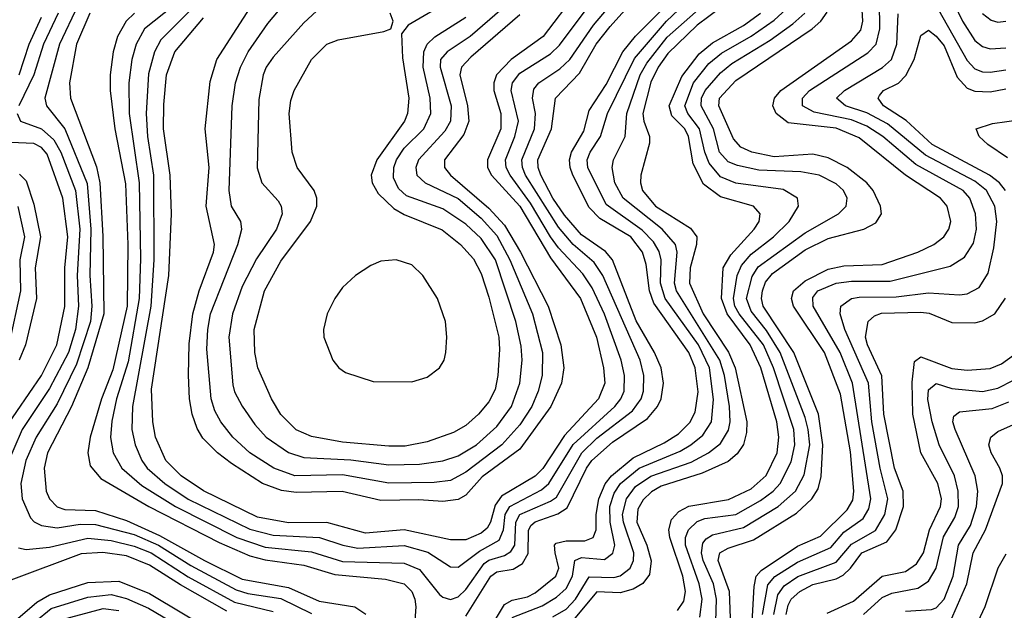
# Model space of a CAD drawing. Header units: inches. Extents: x 884549 to 1028252, y 526810 to 653624.
# Tile 302 of 656: x 901693 to 904246, y 616881 to 618413. Entities that reach past the tile are written whole.
import ezdxf

# ---------------------------------------------------------------- set-up
doc = ezdxf.new("R2010")
doc.units = ezdxf.units.IN
doc.header["$MEASUREMENT"] = 0
doc.layers.add('A9601', color=7, linetype='Continuous')

msp = doc.modelspace()

# ---------------------------------------------------------------- linework, layer by layer
at = {"layer": 'A9601', "color": 5}
for points, elevation in [([(902116.6, 618470), (902016.7, 618390), (901995.1, 618350), (901983.8, 618310), (901976.1, 618250), (901977.4, 618170), (902003.2, 617990), (902006.6, 617793.4), (902003.2, 617690), (901974.1, 617525.9), (901944.3, 617430), (901932.1, 617372.1), (901929, 617329), (901935.4, 617290), (901958.3, 617250), (902010, 617204.6), (902097.3, 617150), (902255.8, 617070), (902330, 617045), (902450, 617033.1), (902530, 617008), (902690, 617003), (902730, 616986.7), (902782, 616922), (902790, 616914.9), (902810, 616908.8), (902830, 616916.1), (902850, 616935.2), (902897.9, 617002.2), (902910, 617011.3), (902950, 617023.2), (902966.5, 617033.5), (902976.9, 617050), (902980.1, 617110), (902990, 617130), (903070, 617164), (903085, 617175), (903150.6, 617290), (903190, 617327.3), (903281.8, 617398.2), (903304.6, 617430), (903310.4, 617450), (903311.2, 617490), (903301.8, 617530), (903205.2, 617750), (903183.1, 617783.1), (903128, 617830), (903090, 617874.9), (903005.1, 618010), (902997, 618030), (902995.1, 618050), (903028.4, 618130), (903030.4, 618170), (903022.8, 618210), (903026.7, 618233.3), (903039.3, 618250), (903094.1, 618285.9), (903120.1, 618310), (903181.1, 618398.9), (903336.3, 618583.7)], 3440), ([(902850, 616865.8), (902915, 616970), (902930, 616980.7), (902972.6, 616987.4), (902997.1, 617002.9), (903011.8, 617028.2), (903012.1, 617087.9), (903018.8, 617101.2), (903030, 617111), (903088.8, 617131.2), (903113, 617147), (903162.7, 617250), (903176.9, 617270), (903230, 617317.1), (903320.9, 617379.1), (903347, 617410), (903356.2, 617430), (903362.4, 617470), (903356.8, 617510), (903339.5, 617550), (903291.9, 617631.9), (903230.4, 617790), (903212.3, 617812.3), (903150, 617855.4), (903106, 617906), (903075.8, 617950), (903044.2, 618010), (903037.4, 618030), (903037.1, 618050), (903072.5, 618130), (903082.3, 618210), (903145, 618275), (903187.9, 618350), (903223.9, 618396.1), (903361.7, 618550)], 3420), ([(902970, 616862.6), (903047.8, 616892.2), (903085, 616915), (903110, 616937.4), (903126.8, 616970), (903133.1, 617010), (903150, 617018.3), (903210, 617013.1), (903230.8, 617029.2), (903236.7, 617050), (903224, 617110), (903223.2, 617150), (903234.7, 617185.3), (903250.8, 617210), (903299.3, 617250), (903405.8, 617294.2), (903433.9, 617310), (903464.3, 617335.7), (903486.8, 617370), (903492.4, 617427.6), (903481.5, 617510), (903453.2, 617570), (903367, 617690), (903354.8, 617730), (903356.6, 617790), (903351.7, 617811.7), (903337, 617837), (903307.5, 617867.5), (903213.7, 617933.7), (903166.5, 618030), (903164.9, 618050), (903172.6, 618070), (903199.3, 618110), (903217.6, 618170), (903287.4, 618312.6), (903370, 618409.4), (903496.6, 618530)], 3360), ([(903619.5, 616870), (903632.9, 616947.1), (903651.6, 616968.4), (903710, 617005.8), (903796.1, 617043.9), (903830, 617084), (903880.7, 617119.3), (903895.3, 617144.7), (903900.6, 617170), (903852.9, 617470), (903820.6, 617550), (903750.8, 617670), (903750, 617692.4), (903762.6, 617710), (903810.2, 617729.8), (903850, 617735.4), (903950, 617734.9), (904105.9, 617774.1), (904142.8, 617797.2), (904166.2, 617833.8), (904174.6, 617870), (904172, 617910), (904157.3, 617950), (904139.6, 617970), (904017.3, 618037.3), (903931.4, 618110), (903890, 618136.8), (903850, 618153.4), (903753.1, 618173.1), (903723.3, 618190), (903722.8, 618210), (903740.8, 618230), (903892.4, 618327.6), (903914.2, 618350), (903923.4, 618390), (903922.1, 618530)], 3160), ([(904083.9, 618523.9), (904137.9, 618410), (904170, 618359.3), (904190, 618344.2), (904210, 618338.2), (904250, 618340.4)], 3160), ([(903076, 616864), (903110, 616884.3), (903134.6, 616910), (903170, 616967.9), (903233.9, 616966.1), (903250, 616970.1), (903276.3, 616990), (903285.2, 617010), (903286.1, 617030), (903259.1, 617110), (903256.5, 617130), (903266.5, 617170), (903290, 617202.1), (903330, 617228.9), (903434.2, 617265.8), (903479.3, 617290), (903510, 617313.5), (903531.3, 617348.7), (903535.4, 617370), (903533.5, 617410), (903520.4, 617490), (903508.8, 617530), (903396.2, 617710), (903390.9, 617730), (903397.9, 617810), (903393.5, 617830), (903358.9, 617870), (903258.2, 617950), (903236.6, 617990), (903229.2, 618030), (903232.6, 618050), (903263, 618110), (903267.1, 618170), (903302.3, 618270), (903319, 618301), (903371.7, 618368.3), (903541.5, 618518.5)], 3340), ([(903136.5, 618483.5), (903050.3, 618369.7), (902967.9, 618310), (902929.2, 618270), (902922.3, 618250), (902923, 618230), (902940.5, 618170), (902940.8, 618130), (902906.3, 618050), (902906.5, 618030), (902916.7, 618010), (902990, 617929.9), (903070, 617795.4), (903147.7, 617690), (903189.1, 617590), (903206.8, 617510), (903210.2, 617470), (903194.1, 617430), (903105.7, 617334.3), (903050, 617249.2), (903030, 617228.7), (902942.8, 617177.2), (902926, 617154), (902914.4, 617110), (902905.6, 617094.4), (902890, 617081.3), (902850, 617063.7), (902810, 617064), (902690, 617089.4), (902590, 617081.6), (902490, 617109), (902390, 617107.6), (902310, 617122.8), (902170, 617190.6), (902111.5, 617230), (902072, 617270), (902045.1, 617330), (902038.3, 617370), (902035, 617455), (902079.5, 617750), (902086.7, 617910), (902083.6, 618010), (902066.3, 618130), (902066.7, 618193.3), (902074.2, 618270), (902095.7, 618330), (902170, 618418.2)], 3480), ([(902910, 616828.7), (902950, 616896), (902970, 616907.7), (903010, 616915.9), (903030, 616926.2), (903083.7, 616970), (903091.3, 616990), (903081.3, 617030), (903079.6, 617050), (903084.7, 617055.3), (903110, 617061.6), (903158.8, 617061.2), (903179.9, 617070), (903187.7, 617090), (903187.9, 617130), (903195.2, 617170), (903211.2, 617208.8), (903227.5, 617230), (903283.7, 617276.3), (903364.6, 617315.4), (903401.4, 617338.6), (903431.3, 617368.7), (903445.1, 617394.9), (903452.1, 617447.9), (903444.6, 617510), (903428.1, 617550), (903337.6, 617677.6), (903326.3, 617710), (903317.9, 617777.9), (903307.8, 617810), (903278.1, 617850), (903197.8, 617897.8), (903170, 617926.2), (903127.9, 618010), (903120.2, 618030), (903118.6, 618050), (903124.3, 618070), (903155.6, 618124.4), (903170, 618178.1), (903214.3, 618245.7), (903257.5, 618330), (903290, 618370.3), (903408.1, 618490)], 3380), ([(903570.5, 618490), (903450, 618399.4), (903374.1, 618325.9), (903349.2, 618290), (903330, 618251.4), (903309, 618170), (903311.4, 618150), (903326.6, 618110), (903326.7, 618093.3), (903303.4, 618010), (903302.6, 617990), (903308, 617970), (903341.5, 617930), (903432.5, 617872.5), (903448.8, 617850), (903448.3, 617830), (903431.6, 617770), (903430.2, 617730), (903465.6, 617650), (903530.9, 617550.9), (903548.7, 617510), (903578.9, 617370), (903578, 617342), (903570, 617311.6), (903553.3, 617286.7), (903530, 617267.4), (903462.9, 617237.1), (903356.7, 617203.3), (903331.2, 617188.8), (903310, 617167.8), (903296.2, 617143.8), (903293.5, 617110), (903319.5, 617050), (903330.6, 617009.4), (903326, 616974), (903309.4, 616950.6), (903283.9, 616936.1), (903250, 616926.3), (903190, 616928.8), (903124.4, 616850)], 3320), ([(904050, 618485.8), (904150, 618307.4), (904170, 618285.6), (904190, 618278.1), (904210, 618277.3), (904250, 618283.7)], 3140), ([(901843.9, 618450), (901796.1, 618350), (901758.1, 618210), (901762.9, 618190), (901810.5, 618130.5), (901868.3, 617988.3), (901878, 617870), (901875, 617750), (901879.8, 617670), (901876.5, 617630), (901840.5, 617519.5), (901790, 617416.6), (901736.2, 617330), (901709.3, 617270), (901696.2, 617210), (901699.4, 617170), (901721.1, 617121.1), (901730.6, 617110.6), (901750, 617100.7), (901790, 617095.2), (901850, 617104.4), (901890, 617103.6), (901990, 617077.7), (902052.8, 617050), (902136.9, 616996.9), (902254.3, 616934.3), (902284.9, 616924.9), (902370, 616911.3), (902450, 616872.7)], 3360), ([(902149, 618451), (902059.1, 618360.9), (902042.5, 618330), (902027, 618273), (902020.9, 618170), (902024.7, 618110), (902040.2, 618010), (902041, 617790), (902033.6, 617670), (901985.5, 617410), (901984.2, 617350), (901992.4, 617310), (902009.7, 617270), (902023.9, 617250), (902069.7, 617210), (902129.7, 617169.7), (902290, 617091.2), (902350, 617076), (902470.2, 617070.2), (902531, 617050), (902570, 617042.4), (902690, 617048.8), (902751.6, 617031.6), (902810, 616993.8), (902830, 616993), (902885.1, 617034.9), (902936.7, 617063.3), (902947.7, 617090), (902951.6, 617130), (902963.7, 617150), (903046, 617194), (903065.2, 617210), (903128.5, 617311.5), (903236, 617410), (903252.1, 617430), (903260.3, 617450), (903261.7, 617490), (903252.6, 617530), (903210, 617649.4), (903177.4, 617717.4), (903153.8, 617753.8), (903090, 617821.5), (903070, 617849.9), (903017.8, 617937.8), (902964.6, 618010), (902954.7, 618030), (902953, 618050), (902977.2, 618110), (902986.6, 618150), (902968, 618230), (902970.8, 618250), (902990, 618274.8), (903070, 618325.2), (903092.9, 618347.1), (903169.9, 618450)], 3460), ([(902990, 618426.4), (902863.4, 618316.6), (902839, 618290), (902834.6, 618270), (902854.5, 618190), (902857.9, 618150), (902844.5, 618115.5), (902794.5, 618050), (902794.7, 618030), (902810.3, 618010), (902910, 617924.3), (902950, 617880.3), (902991.7, 617810), (903063.5, 617670), (903096.2, 617570), (903104.1, 617510), (903097.8, 617470), (903070.5, 617410), (902990, 617298.8), (902892.8, 617227.2), (902850, 617179.4), (902830, 617168.2), (902790, 617163.7), (902728, 617168), (902630, 617165.8), (902529.4, 617189.4), (902410, 617186.7), (902371.9, 617191.9), (902323.1, 617210), (902242, 617262), (902205.8, 617290), (902168, 617328), (902153.1, 617353.1), (902140.3, 617390), (902133.5, 617430), (902130.8, 617490.8), (902132.2, 617572.2), (902142.1, 617650), (902158.7, 617710), (902195.8, 617810), (902198.4, 617830), (902176.9, 617930), (902184.1, 618030), (902173.8, 618130), (902187.3, 618252.7), (902204.5, 618310), (902308.1, 618471.9)], 3520), ([(902976.1, 618470), (902861.5, 618370), (902801.3, 618330), (902784.7, 618310), (902783.2, 618290), (902811.8, 618190), (902810, 618150), (902795.5, 618124.5), (902727.3, 618050), (902720.3, 618030), (902723.1, 618010), (902744.9, 617990), (902830, 617949.5), (902890, 617898.4), (902930, 617853.8), (902964, 617790), (903023.2, 617650), (903048.6, 617550), (903048, 617490), (903037.8, 617450), (903020.9, 617410), (902990, 617362.3), (902943.5, 617310), (902850, 617239.7), (902810, 617217.4), (902767.6, 617212.4), (902650, 617210.8), (902530, 617232.1), (902406.9, 617230), (902351.8, 617250), (902289.9, 617289.9), (902246.1, 617330), (902214.7, 617370), (902198.9, 617398.9), (902189.8, 617430), (902178.7, 617558.7), (902181, 617610), (902188.3, 617650), (902258.5, 617830), (902268.8, 617870), (902266.2, 617890), (902242.5, 617930), (902236.1, 617970), (902244.1, 618190), (902253, 618250), (902265.5, 618290), (902285.2, 618330), (902336.8, 618403.2), (902391.5, 618470)], 3540), ([(902810, 618463.1), (902700.4, 618399.6), (902683.6, 618376.4), (902685.5, 618314.5), (902701.9, 618210), (902698.6, 618170), (902690.6, 618150), (902619.2, 618050), (902604.6, 618010), (902607.1, 617990), (902622.8, 617962.8), (902663.3, 617923.3), (902690, 617908), (902788.4, 617868.4), (902836.4, 617830), (902870, 617793.2), (902890, 617754.6), (902910, 617693.5), (902935.2, 617590), (902937.7, 617557.7), (902933.3, 617490), (902926.1, 617453.9), (902910, 617422.3), (902883.1, 617390), (902850, 617360.3), (902818, 617342), (902750, 617317.9), (902692.7, 617307.3), (902650, 617306.5), (902530, 617317.5), (902450, 617332.3), (902410, 617349.7), (902370, 617388.9), (902346.5, 617430), (902310.9, 617510), (902302.6, 617550), (902301.4, 617610), (902327.7, 617710), (902370, 617786.6), (902446.9, 617890), (902463.6, 617930), (902463.6, 617950), (902456.8, 617970), (902412.4, 618030), (902400.1, 618070), (902391.8, 618170), (902395.8, 618204.2), (902404.6, 618230), (902450.1, 618310), (902490, 618349.9), (902519, 618361), (902637.5, 618382.5), (902655.5, 618390), (902662, 618410), (902654, 618430)], 3580), ([(903457, 616863), (903462.7, 616910), (903455.5, 616950), (903420, 617050), (903419.5, 617070), (903427.1, 617090), (903450, 617111.3), (903470, 617118.9), (903550, 617129.4), (903614.3, 617165.7), (903647.1, 617190), (903665.2, 617210), (903693.8, 617266.2), (903703.4, 617310), (903700.2, 617350), (903648.1, 617510), (903621.6, 617570), (903558.9, 617650), (903547.6, 617670), (903543.9, 617690), (903553.9, 617750), (903564.7, 617775.3), (903590, 617805), (903648.2, 617850), (903688.8, 617890), (903712.7, 617930), (903709.9, 617950), (903672.8, 617972.8), (903550, 617989.7), (903510, 618006.1), (903480.9, 618040.9), (903469.6, 618070), (903456, 618130), (903426.1, 618170), (903417.7, 618190), (903440, 618250), (903480.3, 618299.7), (903513.2, 618326.8), (903590, 618370.4), (903650, 618412.4), (903691, 618450)], 3260), ([(903592.2, 616850), (903597.6, 616942.4), (903603.1, 616970), (903615.5, 616984.5), (903710, 617047.2), (903770, 617073.1), (903838.5, 617141.5), (903853.5, 617166.5), (903856.3, 617190), (903847.5, 617292.5), (903821.4, 617441.4), (903780.2, 617550), (903700, 617670), (903694.2, 617690), (903699.3, 617710), (903730, 617736.1), (903790, 617766.4), (903830, 617774.6), (903930, 617778.5), (904022.3, 617810), (904063.9, 617830), (904089.9, 617850), (904102.8, 617870), (904107.5, 617890), (904097.8, 617930), (904081.1, 617950), (903990, 618010.4), (903870, 618106.9), (903810, 618131.6), (903686.1, 618146.1), (903654.6, 618170), (903645.7, 618190), (903650.3, 618210), (903666.9, 618230), (903850, 618358.4), (903873.9, 618386.1), (903879.1, 618410), (903875.9, 618470)], 3180), ([(901793, 618430), (901755.2, 618350), (901729.5, 618270), (901691, 618190)], 3340), ([(901874.8, 618430), (901840, 618350), (901821.9, 618250), (901824.7, 618210), (901892, 618032), (901901.3, 617990), (901908.3, 617851.7), (901911.2, 617650), (901870, 617509.9), (901827.7, 617410), (901765.3, 617290), (901756.7, 617250), (901761.5, 617190), (901770.1, 617170), (901790, 617149.1), (901810, 617142.4), (901890, 617140.3), (901970, 617114.4), (902055.4, 617075.4), (902172.5, 617010), (902270, 616962.2), (902390, 616940.1), (902470, 616904.9), (902562, 616890), (902590.7, 616870.7)], 3380), ([(901990.8, 618430), (901969.5, 618410), (901947.1, 618370), (901935.5, 618330), (901927.3, 618270), (901927.8, 618230), (901939.7, 618130), (901967.9, 617987.9), (901973.6, 617830), (901971.8, 617670), (901934.7, 617505.3), (901905.4, 617430), (901875.6, 617330), (901869.8, 617290), (901875.5, 617255.5), (901903.2, 617223.2), (902028.1, 617150), (902210, 617057), (902290, 617022.1), (902330, 617011.8), (902430, 616998.4), (902510, 616973.7), (902642.1, 616962.1), (902689.8, 616949.8), (902710, 616930.1), (902717.7, 616910), (902720.5, 616890), (902715.9, 616830)], 3420), ([(902474.3, 618445.7), (902430, 618405.4), (902350, 618316.2), (902332, 618290), (902324.4, 618270), (902313.6, 618206.4), (902308.7, 618028.7), (902321.3, 617990), (902363.3, 617943.3), (902371, 617930), (902373.6, 617910), (902359, 617870), (902307, 617793), (902270, 617721.2), (902244.6, 617650), (902235.1, 617590), (902245.7, 617465.7), (902250, 617447.5), (902270, 617410.8), (902302.8, 617362.8), (902332, 617330), (902390, 617290.1), (902430, 617277.1), (902551.4, 617271.4), (902650, 617258.4), (902730, 617260.2), (902790, 617268.6), (902830, 617282.2), (902877.6, 617310), (902930, 617358.3), (902968.8, 617410), (902989.7, 617470), (902995.7, 617530), (902993.5, 617566.5), (902979.7, 617630), (902926.9, 617790), (902890, 617846.1), (902850, 617883.1), (902790, 617922.6), (902696, 617956), (902675.2, 617975.2), (902662.8, 618002.8), (902663.1, 618030), (902670, 618050.1), (902690, 618079.9), (902741.3, 618130), (902759.1, 618170), (902757.7, 618210), (902739.5, 618290), (902740.8, 618330), (902750, 618350.1), (902770, 618369.4), (902850, 618419.7)], 3560), ([(903399.2, 616880.8), (903415.5, 616904.5), (903419.4, 616930), (903412.5, 616970), (903379.1, 617070), (903376.2, 617090), (903383.6, 617116.4), (903402.7, 617137.3), (903428.5, 617151.5), (903531.2, 617168.8), (903590, 617196), (903628.9, 617231.1), (903657.3, 617290), (903662.1, 617330), (903656.6, 617370), (903614.6, 617510), (903587.6, 617570), (903527.3, 617650), (903512.7, 617690), (903516.9, 617770), (903536.8, 617803.2), (903597.7, 617870), (903610.7, 617890), (903613.2, 617910), (903595.6, 617930), (903510, 617953.6), (903466.6, 617986.6), (903439.6, 618039.6), (903427, 618110), (903417.6, 618130), (903384.2, 618164.2), (903377.3, 618190), (903410, 618266.3), (903455.3, 618324.7), (903490, 618353.3), (903570, 618398.2), (903613.9, 618430)], 3280), ([(903497.1, 616822.9), (903500.4, 616910), (903492, 616950), (903465.5, 617010), (903461.1, 617030), (903464.9, 617055.1), (903473.1, 617066.9), (903490, 617076.9), (903570, 617095.9), (903660.3, 617150), (903704.9, 617190), (903727.6, 617232.4), (903741.7, 617310), (903738.1, 617350), (903730, 617381.1), (903665.3, 617550), (903630, 617607.3), (903590, 617657), (903578, 617690), (903592.5, 617747.5), (903608.2, 617771.8), (903730, 617860.8), (903816.5, 617910), (903836.6, 617930), (903838.9, 617950), (903829.4, 617970), (903810, 617987.5), (903766, 618010), (903719, 618019), (903610, 618023), (903554.8, 618034.8), (903530, 618044.8), (903508.1, 618070), (903492.5, 618130), (903460.5, 618190), (903461.2, 618210), (903470.3, 618229.7), (903510, 618275.7), (903540.2, 618299.8), (903639.5, 618360.5), (903697.7, 618402.3), (903729.2, 618430.8)], 3240), ([(903540.2, 616770), (903533.6, 616930), (903504.3, 617010), (903509.1, 617030), (903530, 617042.4), (903595.7, 617064.3), (903707.2, 617132.8), (903747.3, 617170), (903764.1, 617195.9), (903771.7, 617228.3), (903776.2, 617310), (903764.8, 617390), (903700.6, 617550), (903621.2, 617670), (903616.8, 617690), (903619.4, 617710), (903627.4, 617732.6), (903645, 617755), (903730, 617816), (903790, 617845.6), (903882.2, 617870), (903913.5, 617886.5), (903927.6, 617910), (903925.6, 617930), (903905.9, 617970), (903889.6, 617990), (903839.1, 618030), (903790, 618055.3), (903750, 618064.6), (903650, 618057.7), (903591.5, 618070), (903562.8, 618082.8), (903544, 618104), (903505.8, 618190), (903507.8, 618210), (903550, 618255.3), (903747.9, 618390), (903770.8, 618410), (903787.2, 618432.8)], 3220), ([(903648.5, 616870), (903658.9, 616921.1), (903675.6, 616944.4), (903711.3, 616968.7), (903810, 617005.6), (903850, 617052.8), (903912.2, 617087.8), (903936.3, 617130), (903944.2, 617170), (903924.1, 617250), (903903.1, 617370), (903894.2, 617470), (903832.6, 617610), (903820.8, 617650), (903822.1, 617670), (903849.8, 617690), (903870, 617693.5), (903965.8, 617694.2), (904050, 617705.1), (904130, 617699.9), (904150, 617702.4), (904181.1, 617718.9), (904204.3, 617755.6), (904218.9, 617821.1), (904226.7, 617890), (904221.4, 617930), (904200.5, 617970), (904170, 617994.4), (904041.6, 618061.6), (903943.2, 618143.2), (903890, 618171.5), (903834.9, 618190), (903811.6, 618210), (903832.2, 618230), (903930.9, 618289.1), (903953.7, 618310), (903967.9, 618350), (903971.1, 618428.9)], 3140), ([(904190, 618429.6), (904212.2, 618412.2), (904230, 618407.3), (904250, 618409.7)], 3180), ([(901691.5, 618270), (901717.9, 618350), (901750, 618419.9)], 3320), ([(904249.5, 617970), (904233.8, 617990), (904207.9, 618010), (904059.5, 618090), (903991.8, 618151.8), (903933.5, 618190), (903919, 618210), (903922.9, 618217.1), (903933, 618230), (903971.6, 618248.4), (903991.2, 618268.8), (904012.2, 618310), (904030, 618372.7), (904050, 618386.1), (904070, 618370.9), (904090, 618345.4), (904124.1, 618264.1), (904150, 618236), (904170, 618228.1), (904210, 618226.3), (904250, 618234.3)], 3120), ([(901686.5, 618170), (901695.3, 618150), (901750, 618130.6), (901781.9, 618101.9), (901800.1, 618070), (901837.7, 617970), (901848.7, 617870), (901842.5, 617750), (901845.7, 617670), (901837.8, 617610), (901819.8, 617550), (901770, 617456.8), (901699.5, 617350), (901656.6, 617250)], 3340), ([(904255, 618055), (904203.3, 618090), (904181.5, 618110), (904173.8, 618130), (904215.6, 618144.4), (904290, 618154.4)], 3080), ([(901653.8, 617350), (901750, 617489.9), (901789.8, 617570), (901810.5, 617669.5), (901810.4, 617770), (901818.3, 617850), (901805.3, 617950), (901764.4, 618064.4), (901750, 618081.6), (901730, 618092.6), (901670, 618094.9)], 3320), ([(901692.5, 618012.5), (901710, 617995.7), (901730, 617935), (901747.4, 617850), (901733.3, 617770), (901736.9, 617690), (901708.1, 617570), (901692.1, 617530)], 3280), ([(901688.5, 617928.5), (901705.4, 617850), (901693.4, 617790), (901695.4, 617710), (901664.6, 617570)], 3260), ([(903680.8, 616870), (903685.8, 616894.2), (903693.8, 616910), (903716.4, 616930), (903750, 616948.3), (903810, 616962.8), (903828.1, 616971.9), (903847.5, 616990), (903877.2, 617030), (903941.6, 617058.4), (903965, 617090), (903985.3, 617150), (903983.9, 617190), (903961.7, 617250), (903934.1, 617390), (903929.2, 617489.2), (903891.2, 617570), (903886.1, 617590), (903893.5, 617630), (903910, 617645.4), (903928.3, 617651.7), (904030, 617654.7), (904051.7, 617651.7), (904110, 617628), (904170, 617626.9), (904190, 617632), (904221.5, 617650), (904249.5, 617690.5)], 3120), ([(903786.6, 616873.4), (903855.2, 616904.8), (903929.5, 616970), (903990, 616982.1), (904018.5, 617001.5), (904036.9, 617030), (904052.3, 617090), (904081.3, 617150), (904083.1, 617170), (904073.7, 617210), (904030, 617289.2), (904008.9, 617390), (904007.4, 617472.6), (904013.4, 617526.6), (904030, 617538.3), (904110, 617508.2), (904150, 617503.7), (904210, 617508.6), (904239.2, 617520.8), (904270, 617542.9)], 3080), ([(903880.8, 616870), (903930, 616914.5), (903954.7, 616925.3), (904021.9, 616938.1), (904050, 616956.4), (904070, 616990.1), (904088.7, 617071.3), (904118.4, 617121.6), (904127.6, 617150), (904126.8, 617190), (904117.4, 617230), (904077.6, 617310), (904059.1, 617370), (904048.2, 617428.2), (904050, 617452.8), (904070, 617469.7), (904110, 617456.2), (904190, 617448.8), (904230, 617457.4), (904270, 617478.2)], 3060), ([(903990, 616879.2), (904057.3, 616882.7), (904070, 616887.7), (904090, 616909.7), (904113.7, 616970), (904127.8, 617050), (904159, 617101), (904174.3, 617150), (904177.8, 617190), (904171, 617230), (904119.2, 617350), (904113, 617370), (904115.1, 617384.9), (904130, 617395.8), (904215, 617405), (904258.2, 617421.8)], 3040), ([(904107, 616853), (904149.2, 616950), (904165.6, 617030), (904197.6, 617090), (904241.7, 617210), (904241.5, 617230), (904234.8, 617250), (904212.3, 617290), (904206.4, 617310), (904211.6, 617330), (904230, 617345.2), (904270, 617362.7)], 3020), ([(901690, 617043.3), (901710, 617039.1), (901770, 617045), (901870, 617068.2), (901930, 617062.2), (901990, 617047.8), (902033.8, 617030), (902130, 616968), (902250, 616902.2), (902350, 616878.3)], 3340), ([(902230, 616878.4), (902110, 616946.7), (902030, 616998.5), (901970, 617022), (901909.1, 617030.9), (901852.8, 617027.2), (901670, 616959.5)], 3320), ([(904250, 617026.5), (904230, 616990), (904195.8, 616890), (904143, 616777)], 2980), ([(901670, 616844.6), (901737.8, 616902.2), (901770, 616920.9), (901870, 616953), (901950, 616956.5), (902030, 616924.4), (902201.7, 616821.7)], 3280), ([(901690, 616816.1), (901774.7, 616885.3), (901870, 616914.8), (901930, 616921.9), (901970, 616912), (902026.8, 616886.8), (902190, 616790.2)], 3260), ([(901790, 616853.3), (901910, 616886.1), (901950, 616880.5)], 3240)]:
    msp.add_lwpolyline(points, dxfattribs=dict(at, elevation=elevation))
at = {"layer": 'A9601', "color": 5, "elevation": 3620}
msp.add_lwpolyline([(902669.3, 617790.7), (902630, 617786.7), (902604.1, 617775.9), (902564.1, 617750), (902530, 617718.5), (902510.1, 617690), (902490.8, 617650), (902481.1, 617610), (902482.1, 617590), (902505, 617530), (902520.7, 617510), (902538.2, 617498.2), (902610, 617475), (902710, 617473.4), (902750, 617486), (902781.4, 617510), (902793.6, 617530), (902798.4, 617550), (902800.9, 617590), (902797.2, 617630), (902776.2, 617690), (902738.7, 617750), (902710, 617777.6)], close=True, dxfattribs=at)

doc.saveas('drawing.dxf')
